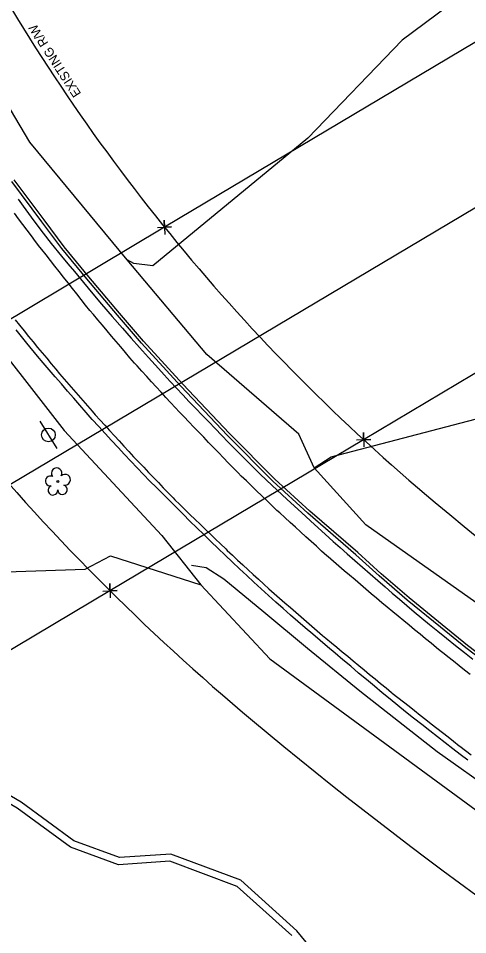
# Model space of a CAD drawing. Extents: x 472260 to 482161, y 489063 to 507124.
# Drawn here: x 474617.1 to 474774.9, y 503037.5 to 503359.8 of the extents above; entities that cross this region are included whole.
import ezdxf

# ---------------------------------------------------------------- set-up
doc = ezdxf.new("R2010")
doc.units = 0
for name, color, linetype in [('Exist Roads EOP Other Cogo Point CELL', 7, 'Continuous'), ('Exist Structure Minor Drop Inlet Cogo Elevation', 7, 'Continuous'), ('Exist Structure Minor Pipes CMP 15 Inch Cogo Point CELL', 7, 'Continuous'), ('Exist Structure Minor Pipes CMP 30 Inch Cogo Number', 7, 'Continuous'), ('Prop Drainage Structure Catch Basin Convert From Junction Box Label', 7, 'Continuous'), ('Prop Drainage Structure Drop Inlet Grate 2 Narrow Slots and Sag Grates 840 24 CELL', 7, 'Continuous'), ('Prop Drainage Structure Drop Inlet Grate 2 Wide Slots and Flat Grates 840 20 Label', 7, 'Continuous'), ('Prop Drainage Structure Pipe CSP 18in Label', 7, 'Continuous'), ('Prop Drainage Structure Pipe RCP 24in Class III', 7, 'Continuous'), ('Prop Drainage Structure Pipe Stub Out CELL', 7, 'Continuous'), ('Prop Drainage Structure Plot Symbol 50 Scale CELL', 7, 'Continuous'), ('Prop Drainage Structure Tops and Inverts LABEL', 7, 'Continuous'), ('Prop Erosion Rip Rap Pad at Outlet Label', 7, 'Continuous')]:
    doc.layers.add(name, color=color, linetype=linetype)

msp = doc.modelspace()

# ---------------------------------------------------------------- linework, layer by layer
at = {"layer": 'Exist Roads EOP Other Cogo Point CELL'}
for p, q in [((474668.43, 503286.34), (474668.43, 503286.34)), ((474738.37, 503211.61), (474738.37, 503211.61)), ((474649.27, 503158.49), (474649.27, 503158.49))]:
    msp.add_line(p, q, dxfattribs=at)
for points in [[(474665.94, 503286.24), (474670.93, 503286.45), (474668.43, 503286.34), (474668.33, 503288.84), (474668.54, 503283.84)], [(474735.87, 503211.51), (474740.87, 503211.72), (474738.37, 503211.61), (474738.27, 503214.11), (474738.48, 503209.12)], [(474646.77, 503158.39), (474651.77, 503158.59), (474649.27, 503158.49), (474649.17, 503160.99), (474649.37, 503155.99)]]:
    msp.add_lwpolyline(points, dxfattribs=at)
at = {"layer": 'Exist Structure Minor Drop Inlet Cogo Elevation'}
for centre, radius, start, end in [((475209.24, 503722.4), 694.7, 208.80885, 230.08898), ((475209.24, 503722.4), 794.7, 208.80885, 230.08898), ((475662.14, 504263.85), 1400.6, 230.08898, 238.77708), ((475662.14, 504263.85), 1500.6, 230.08898, 238.77708)]:
    msp.add_arc(centre, radius, start, end, dxfattribs=at)
at = {"layer": 'Exist Structure Minor Pipes CMP 30 Inch Cogo Number'}
for p, q in [((474842.93, 503390.38), (474668.43, 503286.34)), ((474859.92, 503342.29), (474446.51, 503095.81)), ((474876.91, 503294.21), (474738.37, 503211.61)), ((474668.43, 503286.34), (474581.79, 503234.68)), ((474738.37, 503211.61), (474649.27, 503158.49)), ((474649.27, 503158.49), (474482.64, 503059.14))]:
    msp.add_line(p, q, dxfattribs=at)
at = {"layer": 'Prop Drainage Structure Catch Basin Convert From Junction Box Label'}
for points in [[(474674.13, 503230.44), (474660.33, 503245.59), (474651.9, 503255.42), (474641.11, 503268.24), (474632.39, 503278.84), (474625.33, 503288.3), (474614.85, 503302.43)], [(474674.86, 503231.13), (474661.08, 503246.25), (474652.66, 503256.06), (474641.88, 503268.88), (474633.18, 503279.46), (474626.14, 503288.9), (474615.65, 503303.02)], [(474915.95, 503036.89), (474913.2, 503041.05), (474901.48, 503049.39), (474884.46, 503060.51), (474870.11, 503069.82), (474859.3, 503076.51), (474845.49, 503085.77), (474836.39, 503091.91), (474823.18, 503101.51), (474807.46, 503113.53), (474794.14, 503123.14), (474783.55, 503131.38), (474774.23, 503138.46), (474765.37, 503145.71), (474753.68, 503155.22), (474743.84, 503163.7), (474735.69, 503171.14), (474718.8, 503185.78), (474706.51, 503197), (474690.57, 503213.06), (474674.13, 503230.44)], [(474932.55, 503027.86), (474916.66, 503037.63), (474913.93, 503041.76), (474902.04, 503050.22), (474885.01, 503061.35), (474870.64, 503070.66), (474859.84, 503077.35), (474846.05, 503086.6), (474836.96, 503092.73), (474823.78, 503102.31), (474808.06, 503114.33), (474794.74, 503123.94), (474784.16, 503132.18), (474774.85, 503139.25), (474766, 503146.49), (474754.32, 503155.99), (474744.5, 503164.45), (474736.36, 503171.89), (474719.46, 503186.52), (474707.2, 503197.72), (474691.28, 503213.75), (474674.86, 503231.13)]]:
    msp.add_lwpolyline(points, dxfattribs=at)
at = {"layer": 'Prop Drainage Structure Drop Inlet Grate 2 Narrow Slots and Sag Grates 840 24 CELL'}
for points in [[(474775.82, 503129.05), (474773.86, 503130.58), (474771.9, 503132.12), (474769.94, 503133.66), (474767.98, 503135.19), (474766.02, 503136.73), (474765.9, 503136.83), (474763.97, 503138.41), (474762.05, 503140), (474760.13, 503141.59), (474758.21, 503143.17), (474756.29, 503144.76), (474754.36, 503146.34), (474752.44, 503147.93), (474750.52, 503149.51), (474748.6, 503151.1), (474746.68, 503152.68), (474744.82, 503154.21), (474742.93, 503155.83), (474741.03, 503157.45), (474739.14, 503159.06), (474737.24, 503160.68), (474735.35, 503162.3), (474733.45, 503163.92), (474731.55, 503165.53), (474729.66, 503167.15), (474727.76, 503168.77), (474725.87, 503170.39), (474725.44, 503170.76), (474723.6, 503172.43), (474721.76, 503174.11), (474719.92, 503175.79), (474718.08, 503177.47), (474716.24, 503179.15), (474714.4, 503180.83), (474712.56, 503182.51), (474710.72, 503184.19), (474708.88, 503185.87), (474707.94, 503186.72), (474706.15, 503188.46), (474704.36, 503190.19), (474702.57, 503191.92), (474700.78, 503193.65), (474698.99, 503195.38), (474697.19, 503197.11), (474695.4, 503198.84), (474694.29, 503199.91), (474692.57, 503201.71), (474690.84, 503203.5), (474689.11, 503205.29), (474687.38, 503207.09), (474685.65, 503208.88), (474683.93, 503210.68), (474682.2, 503212.47), (474680.47, 503214.26), (474678.74, 503216.06), (474677.02, 503217.85), (474675.29, 503219.65), (474673.56, 503221.44), (474672.24, 503222.81), (474670.56, 503224.65), (474668.89, 503226.49), (474667.21, 503228.33), (474665.53, 503230.17), (474663.85, 503232.01), (474662.18, 503233.86), (474660.5, 503235.7), (474658.82, 503237.54), (474657.91, 503238.54), (474656.3, 503240.44), (474654.69, 503242.34), (474653.08, 503244.24), (474651.47, 503246.14), (474649.86, 503248.04), (474648.25, 503249.94), (474646.64, 503251.84), (474645.03, 503253.74), (474643.43, 503255.64), (474642.25, 503257.03), (474640.71, 503258.98), (474639.17, 503260.94), (474637.62, 503262.9), (474636.08, 503264.85), (474634.54, 503266.81), (474633, 503268.76), (474631.45, 503270.72), (474629.91, 503272.68), (474628.37, 503274.63), (474626.83, 503276.59), (474625.28, 503278.54), (474624.63, 503279.37), (474623.14, 503281.36), (474621.65, 503283.36), (474620.16, 503285.36), (474618.67, 503287.35), (474617.18, 503289.35), (474615.68, 503291.35)], [(474615.96, 503253.79), (474617.51, 503251.84), (474619.09, 503249.85), (474620.68, 503247.93), (474622.27, 503246.01), (474623.86, 503244.1), (474625.45, 503242.18), (474627.05, 503240.26), (474628.64, 503238.34), (474630.23, 503236.42), (474631.56, 503234.81), (474633.2, 503232.93), (474634.83, 503231.04), (474636.46, 503229.16), (474638.09, 503227.28), (474639.73, 503225.39), (474641.36, 503223.51), (474642.99, 503221.62), (474644.09, 503220.35), (474645.77, 503218.51), (474647.46, 503216.68), (474649.14, 503214.84), (474650.82, 503213), (474652.5, 503211.16), (474654.18, 503209.32), (474655.87, 503207.48), (474657.55, 503205.64), (474657.66, 503205.52), (474659.38, 503203.72), (474661.11, 503201.91), (474662.83, 503200.11), (474664.55, 503198.31), (474666.28, 503196.51), (474668, 503194.71), (474669.72, 503192.91), (474671.45, 503191.11), (474672.01, 503190.52), (474673.8, 503188.79), (474675.59, 503187.06), (474677.38, 503185.33), (474679.17, 503183.59), (474680.96, 503181.86), (474682.75, 503180.13), (474684.54, 503178.39), (474686.34, 503176.66), (474688.13, 503174.93), (474689.92, 503173.2), (474690.47, 503172.66), (474692.3, 503170.97), (474694.12, 503169.28), (474695.95, 503167.58), (474697.78, 503165.89), (474699.61, 503164.2), (474701.44, 503162.5), (474703.27, 503160.81), (474705.1, 503159.11), (474706.98, 503157.48), (474708.87, 503155.85), (474710.75, 503154.22), (474712.63, 503152.58), (474714.52, 503150.95), (474716.4, 503149.32), (474718.28, 503147.69), (474720.17, 503146.05), (474722.05, 503144.42), (474723.93, 503142.79), (474725.11, 503141.77), (474727.03, 503140.18), (474728.95, 503138.6), (474730.87, 503137.01), (474732.79, 503135.42), (474734.71, 503133.83), (474736.63, 503132.24), (474738.56, 503130.66), (474740.48, 503129.07), (474742.4, 503127.48), (474744.32, 503125.89), (474746.24, 503124.3), (474748.16, 503122.71), (474748.43, 503122.49), (474750.39, 503120.95), (474752.35, 503119.41), (474754.31, 503117.87), (474756.26, 503116.32), (474758.22, 503114.78), (474760.18, 503113.24), (474762.14, 503111.7), (474764.1, 503110.16), (474766.06, 503108.61), (474768.02, 503107.07), (474769.97, 503105.53), (474771.93, 503103.99), (474772.2, 503103.78), (474774.19, 503102.28), (474776.18, 503100.78)]]:
    msp.add_lwpolyline(points, dxfattribs=at)
at = {"layer": 'Prop Drainage Structure Drop Inlet Grate 2 Wide Slots and Flat Grates 840 20 Label'}
msp.add_line((474630.93, 503196.94), (474630.93, 503196.94), dxfattribs=at)
msp.add_circle((474630.93, 503196.94), 0.326, dxfattribs=at)
for centre, radius, start, end in [((474630.54, 503199.81), 1.86, 330.1651, 219.7134), ((474628.32, 503197.09), 1.73, 62.6636, 279.3457), ((474633.48, 503197.53), 1.9, 257.1011, 134.1999), ((474629.22, 503193.82), 1.69, 111.5671, 6.231), ((474632.6, 503194.04), 1.7, 181.2822, 74.56)]:
    msp.add_arc(centre, radius, start, end, dxfattribs=at)
at = {"layer": 'Prop Drainage Structure Pipe CSP 18in Label'}
for p, q in [((474624.67, 503218.12), (474630.62, 503208.47)), ((474627.65, 503213.29), (474627.65, 503213.29))]:
    msp.add_line(p, q, dxfattribs=at)
msp.add_circle((474627.65, 503213.29), 2.41, dxfattribs=at)
at = {"layer": 'Prop Drainage Structure Pipe RCP 24in Class III'}
for points in [[(474730.73, 503019.58), (474714.96, 503038.92), (474695.29, 503056.69), (474670.62, 503065.88), (474652.58, 503064.64), (474636.58, 503070.52), (474618.11, 503084.08), (474600.14, 503094.6), (474580.38, 503103.12), (474565.62, 503112.16), (474549.71, 503123.64), (474537.89, 503133.17)], [(474713.15, 503037.2), (474693.97, 503054.51), (474670.25, 503063.35), (474652.22, 503062.11), (474635.39, 503068.3), (474616.73, 503081.99), (474599.01, 503092.37), (474579.23, 503100.89), (474564.24, 503110.08), (474548.19, 503121.65), (474536.43, 503131.14)]]:
    msp.add_lwpolyline(points, dxfattribs=at)
at = {"layer": 'Prop Drainage Structure Pipe Stub Out CELL'}
for points in [[(474617, 503296.17), (474618.75, 503293.75), (474620.62, 503291.17), (474622.49, 503288.64), (474625.75, 503284.29), (474628.6, 503280.64), (474632.27, 503276.16), (474634.49, 503273.51), (474636.76, 503270.8), (474638.89, 503268.25), (474642.72, 503263.65), (474646.34, 503259.34), (474650.09, 503254.94), (474653.64, 503250.82), (474656.68, 503247.34), (474659.59, 503244.06), (474662.76, 503240.55), (474666.33, 503236.64), (474668.32, 503234.46), (474670.44, 503232.14), (474672.65, 503229.75), (474674.87, 503227.37), (474677.11, 503224.99), (474679.38, 503222.63), (474681.66, 503220.26), (474683.95, 503217.88), (474686.24, 503215.5), (474688.55, 503213.11), (474690.79, 503210.79), (474694.84, 503206.64), (474698.86, 503202.6), (474702.07, 503199.52), (474706.26, 503195.56), (474711.45, 503190.72), (474716.72, 503185.84), (474721.17, 503181.73), (474724.81, 503178.41), (474727.64, 503175.86), (474730.1, 503173.68), (474732.63, 503171.44), (474735.25, 503169.13), (474737.95, 503166.77), (474740.66, 503164.4), (474743.31, 503162.08), (474745.91, 503159.83), (474748.45, 503157.64), (474750.98, 503155.47), (474753.55, 503153.29), (474756.17, 503151.09), (474758.82, 503148.89), (474761.56, 503146.63), (474764.45, 503144.27), (474767.47, 503141.82), (474770.63, 503139.26), (474773.76, 503136.74), (474776.71, 503134.38)], [(474774.98, 503098.86), (474772.34, 503100.87), (474769.72, 503102.89), (474767.07, 503104.95), (474764.36, 503107.06), (474761.59, 503109.23), (474758.76, 503111.45), (474755.92, 503113.7), (474753.12, 503115.93), (474750.36, 503118.16), (474747.64, 503120.39), (474744.92, 503122.63), (474742.18, 503124.9), (474739.41, 503127.21), (474736.61, 503129.55), (474733.83, 503131.9), (474731.08, 503134.21), (474728.38, 503136.48), (474725.73, 503138.71), (474723.1, 503140.93), (474720.49, 503143.17), (474717.88, 503145.41), (474715.29, 503147.67), (474712.7, 503149.94), (474710.12, 503152.23), (474707.54, 503154.52), (474704.97, 503156.83), (474702.4, 503159.16), (474699.85, 503161.49), (474697.31, 503163.85), (474694.79, 503166.21), (474692.27, 503168.59), (474689.76, 503170.98), (474687.25, 503173.39), (474684.74, 503175.8), (474682.26, 503178.21), (474679.8, 503180.61), (474677.38, 503183), (474674.99, 503185.38), (474672.62, 503187.75), (474670.26, 503190.1), (474667.93, 503192.44), (474665.61, 503194.76), (474663.31, 503197.08), (474661.04, 503199.4), (474658.79, 503201.73), (474656.57, 503204.08), (474654.34, 503206.44), (474652.1, 503208.84), (474649.85, 503211.28), (474647.58, 503213.75), (474645.31, 503216.24), (474643.07, 503218.73), (474640.87, 503221.23), (474638.69, 503223.72), (474636.53, 503226.22), (474634.37, 503228.72), (474632.2, 503231.22), (474630.03, 503233.71), (474627.9, 503236.18), (474625.84, 503238.6), (474623.86, 503240.96), (474620.08, 503245.57), (474618.19, 503247.91), (474616.3, 503250.29)]]:
    msp.add_lwpolyline(points, dxfattribs=at)
at = {"layer": 'Prop Drainage Structure Plot Symbol 50 Scale CELL'}
msp.add_lwpolyline([(475115.79, 502880.86), (475093.81, 502894.53), (475063.36, 502912.74), (475035.88, 502929.45), (475010.91, 502944.41), (474990.4, 502956.68), (474968.08, 502970.09), (474943.75, 502984.87), (474916.99, 503000.7), (474891.57, 503015.94), (474864.64, 503032.77), (474837.82, 503050.6), (474809.48, 503069.89), (474784.69, 503087.26), (474764.25, 503101.88), (474737.05, 503123.11), (474718.63, 503138.15), (474703.33, 503150.95), (474689.31, 503162.58), (474683.03, 503166.54), (474677.9, 503167.41)], dxfattribs=at)
at = {"layer": 'Prop Drainage Structure Tops and Inverts LABEL'}
msp.add_line((474683.33, 503241.56), (474655.3, 503274.92), dxfattribs=at)
for points in [[(474444.08, 503695.01), (474448.37, 503644.42), (474453.53, 503599.09), (474463.11, 503545.53), (474470.08, 503520.03), (474486.91, 503462.77), (474502.84, 503421.03), (474519.79, 503383.9), (474541.73, 503343.5), (474572.12, 503293.76), (474601.46, 503255.5), (474633.21, 503214.89)], [(474721.03, 503201.76), (474715.57, 503213.51), (474683.33, 503241.56)], [(474633.21, 503214.89), (474667.54, 503177.92), (474681.2, 503160.59)]]:
    msp.add_lwpolyline(points, dxfattribs=at)
at = {"layer": 'Prop Erosion Rip Rap Pad at Outlet Label'}
for points in [[(474826.03, 503363.43), (474801.5, 503359.77), (474779.61, 503372.89), (474751.89, 503352.19), (474718.75, 503317.67), (474664.37, 503272.8), (474657.63, 503273.56), (474655.3, 503274.92), (474621.17, 503316.29), (474582.13, 503382.19), (474557.68, 503427.09), (474553.06, 503442.52), (474567.39, 503479.54), (474553.83, 503508.83), (474557.7, 503516.31), (474598.96, 503578.51), (474595.47, 503623.36), (474569.88, 503626.18), (474569.75, 503604.61), (474555.47, 503601.48), (474547.44, 503629.91), (474546.56, 503674.1)], [(474721.03, 503201.76), (474726.93, 503205.62), (474777.53, 503218.87), (474797.52, 503211.74), (474810.54, 503204.36), (474855.4, 503156.33), (474903.01, 503123.3), (474964.67, 503100.45), (475028.79, 503079.9), (475066.1, 503057.4), (475087.57, 503072.04), (475116.81, 503080.55), (475154.47, 503055.63), (475189.77, 502995.25), (475190.23, 502942), (475172.13, 502894.97), (475041.75, 502979.75), (474931.86, 503047.04), (474844.91, 503099.63), (474816.91, 503117.63), (474795.66, 503141.63), (474739.17, 503181.62)], [(474739.17, 503181.62), (474721.03, 503201.76)], [(474354.5, 502983.1), (474442, 503033.81), (474460.64, 503063.21), (474526.65, 503108.74), (474569.79, 503099), (474581.67, 503118.47), (474547.74, 503149.58), (474556.25, 503181.9), (474605.73, 503164.93), (474640.58, 503166.06), (474649.51, 503170.76), (474681.2, 503160.59), (474705.38, 503134.48), (474804.29, 503062), (474857.11, 503016.88), (474925.62, 502977.53), (474991.52, 502942.46), (475059.64, 502896.69), (475094.38, 502883.41)]]:
    msp.add_lwpolyline(points, dxfattribs=at)

# ---------------------------------------------------------------- texts
at = {"layer": 'Exist Structure Minor Pipes CMP 15 Inch Cogo Point CELL'}
msp.add_text('EXISTING R/W', height=3.2, rotation=122.9954, dxfattribs=at).set_placement((474639.26, 503333.36))

doc.saveas('drawing.dxf')
